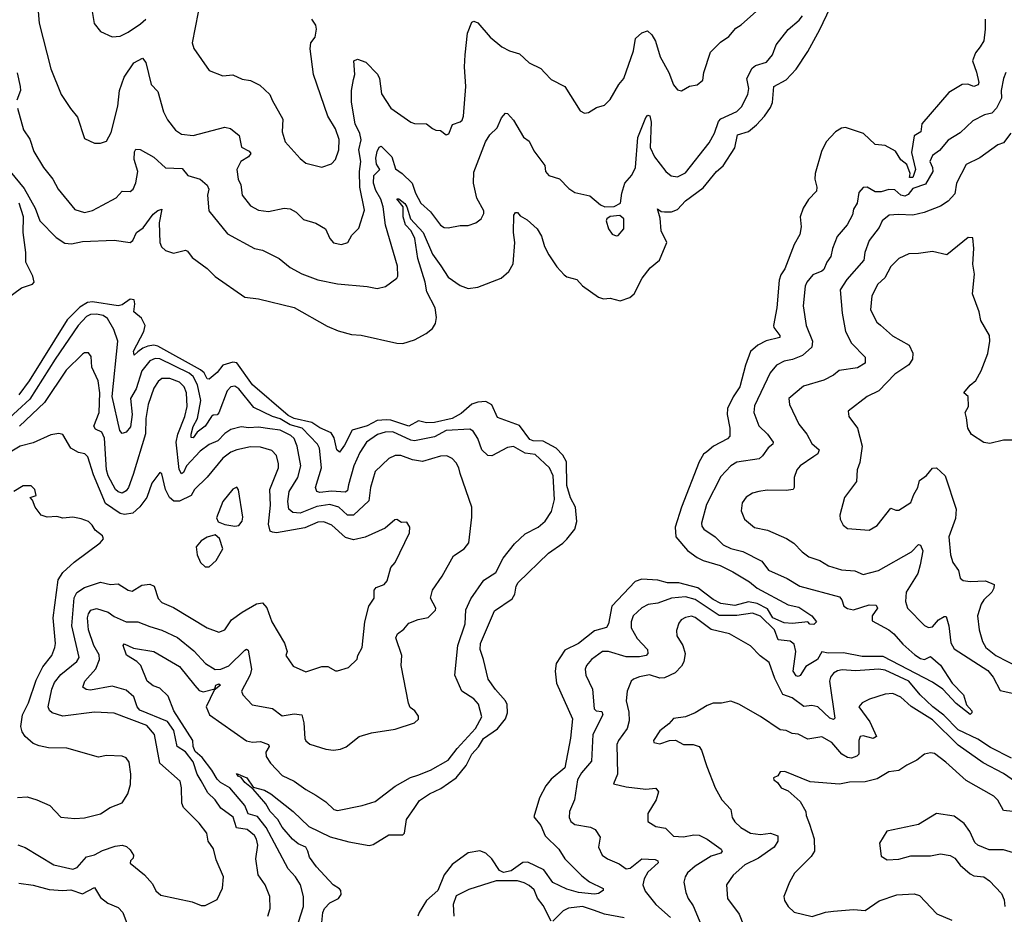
# Model space of a CAD drawing. Extents: x 1246230 to 1426786, y 660032 to 763141.
# Tile 375 of 566: x 1394207 to 1399189, y 663685 to 668213. Entities that reach past the tile are written whole.
import ezdxf

# ---------------------------------------------------------------- set-up
doc = ezdxf.new("R2010")
doc.units = 0

msp = doc.modelspace()

# ---------------------------------------------------------------- linework, layer by layer
at = {"layer": '0CON10XD'}
for points in [[(1395125, 668330), (1395078.5, 668095), (1395087.4, 668067.4), (1395165, 667956.2), (1395235, 667929.2), (1395285, 667934.2), (1395331.9, 667911.9), (1395375, 667904.4), (1395421.8, 667881.8), (1395472.5, 667835), (1395483.3, 667805), (1395538.6, 667708.6), (1395534.6, 667645), (1395549.7, 667595), (1395625, 667510), (1395655, 667486.2), (1395735, 667466), (1395785, 667482.5), (1395804.5, 667505.5), (1395820.6, 667555), (1395823.6, 667606.4), (1395805, 667660), (1395765.9, 667724.1), (1395692.7, 667935), (1395676.2, 668065), (1395678.9, 668095), (1395701.1, 668125), (1395708.9, 668165), (1395705.4, 668185), (1395685.5, 668215)], [(1394297.5, 668295), (1394304.7, 668195), (1394364.6, 667964.6), (1394416, 667835), (1394463.5, 667763.5), (1394499.1, 667719.1), (1394535, 667611.2), (1394585, 667588), (1394615, 667587.5), (1394645, 667598.8), (1394668.9, 667641.1), (1394703.1, 667775), (1394712.4, 667855), (1394735, 667922), (1394784.4, 667995), (1394827.5, 668017.5), (1394845.5, 667995.5), (1394871.1, 667885), (1394905, 667850), (1394935, 667746.2), (1394955, 667706.2), (1394995, 667653.8), (1395025, 667634), (1395085, 667626.2), (1395245, 667668.2), (1395273, 667663), (1395316.7, 667626.7), (1395328.3, 667568.3), (1395368.1, 667548.1), (1395376.2, 667536.2), (1395365, 667519.1), (1395324.7, 667495), (1395304.8, 667455), (1395312, 667405), (1395325, 667377.5), (1395332.2, 667325), (1395375, 667270.6), (1395415, 667248.9), (1395465, 667242.9), (1395545, 667258.8), (1395575.4, 667255.4), (1395605, 667238.6), (1395642.4, 667202.4), (1395705, 667182.2), (1395753.8, 667155), (1395775.7, 667105), (1395794, 667084), (1395835, 667075.6), (1395867.5, 667085), (1395887, 667123), (1395922.4, 667157.6), (1395951.7, 667248.3), (1395927.5, 667365), (1395926.6, 667445), (1395932.9, 667495), (1395922, 667555), (1395934.6, 667605), (1395927.4, 667637.4), (1395904.7, 667685), (1395886.1, 667795), (1395886, 667854), (1395895, 667910)], [(1394568.6, 668285), (1394583.4, 668193.4), (1394615, 668153.3), (1394675, 668126.2), (1394715, 668130), (1394755, 668149.1), (1394817.6, 668192.4), (1394845, 668215.4)], [(1396337.3, 666967.3), (1396375, 666909.4), (1396435, 666866.9), (1396475, 666852.7), (1396525, 666859.2), (1396643.1, 666905), (1396682.3, 666937.7), (1396703, 666977), (1396712.6, 667085), (1396704.7, 667135), (1396706.4, 667223.6), (1396715, 667237.5), (1396725, 667236.7), (1396739.5, 667219.5), (1396775, 667200), (1396825, 667154), (1396847.1, 667117.1), (1396862.7, 667065), (1396883.1, 667023.1), (1396925, 666961.2), (1396961.7, 666921.7), (1396975, 666912), (1397025, 666898.6), (1397055, 666866), (1397135, 666808.1), (1397160.9, 666800.9), (1397195, 666803.5), (1397245, 666790.6), (1397293.7, 666806.3), (1397315, 666825.8), (1397355.9, 666904.1), (1397396.4, 666956.4), (1397444.5, 666995), (1397480.4, 667085), (1397453.1, 667145), (1397447.8, 667207.8), (1397433.8, 667256.2), (1397452.3, 667242.3), (1397469.7, 667239.7), (1397505, 667241.2), (1397535, 667252.3), (1397575, 667295.9), (1397665, 667362.3), (1397733.1, 667445), (1397766.6, 667473.4), (1397825.8, 667565), (1397839.2, 667630.8), (1397895, 667646.8), (1397935, 667680.4), (1397974.7, 667725), (1398005, 667767.7), (1398015, 667793.3), (1398022.1, 667875), (1398085, 667907.9), (1398135, 667962.1), (1398195, 668052.3), (1398255, 668162.9), (1398306.7, 668273.3)], [(1394195.4, 667765), (1394226.2, 667656.2), (1394258.1, 667608.1), (1394277.8, 667545), (1394327.8, 667465), (1394375, 667405.6), (1394401.2, 667355), (1394485, 667252.5), (1394535, 667236.7), (1394575, 667247.3), (1394625.3, 667274.7), (1394695, 667310.8), (1394725, 667345.6), (1394765, 667343.3), (1394781.4, 667355), (1394795, 667386.7), (1394803.9, 667445), (1394785.3, 667505), (1394786.7, 667543.3), (1394795, 667556.9), (1394816, 667556), (1394885, 667517.5), (1394945, 667462.5), (1395029.3, 667459.3), (1395058, 667425), (1395120, 667405), (1395155.5, 667375.5), (1395163.5, 667355), (1395157.7, 667325), (1395163.3, 667245), (1395258.6, 667128.6), (1395395, 667054.3), (1395435, 667045.6), (1395518.8, 667005), (1395575, 666959.4), (1395635, 666925.8), (1395715, 666896.9), (1395813.9, 666876.1), (1395965, 666862.9), (1396015, 666852.9), (1396057.4, 666862.6), (1396115, 666904.2), (1396120, 666915), (1396117.5, 666965), (1396056.9, 667173.1), (1396046.5, 667265), (1396034.5, 667305), (1396008.3, 667348.3), (1395996.7, 667385), (1395999, 667425), (1396028.9, 667455), (1396011.8, 667481.8), (1396008.3, 667511.7), (1396015, 667546.2), (1396025, 667567.5), (1396035, 667573.3), (1396088.8, 667518.8), (1396108.1, 667458.1), (1396141.2, 667435), (1396192.8, 667385), (1396209.6, 667335), (1396236.7, 667285), (1396285, 667240), (1396335, 667172.9), (1396355, 667161.4), (1396375, 667159.2), (1396435, 667170.8), (1396475, 667171.4), (1396514.5, 667185.5), (1396541.2, 667205), (1396555, 667232.5), (1396554.3, 667245), (1396520.2, 667310.2), (1396502.2, 667385), (1396505, 667441.2), (1396563.2, 667595), (1396585, 667629.4), (1396621.9, 667665), (1396644.5, 667715.5), (1396665, 667740), (1396675, 667737.5), (1396705, 667704), (1396755, 667618.8), (1396785, 667598.8), (1396808.3, 667548.3), (1396862.9, 667475), (1396867.5, 667445), (1396884.2, 667425), (1396937.1, 667407.1), (1396985, 667358), (1397015, 667337.5), (1397091.2, 667321.2), (1397146, 667275), (1397167.5, 667265), (1397215, 667267.3), (1397247.1, 667285), (1397253.5, 667335), (1397268.9, 667385), (1397304.4, 667425.6), (1397321.9, 667465), (1397333.6, 667616.4), (1397375, 667718), (1397385, 667730), (1397395, 667725.7), (1397400.9, 667695), (1397396.3, 667566.3), (1397418.3, 667518.3), (1397475.6, 667445), (1397502.3, 667422.3), (1397535, 667417.1), (1397575, 667438.5), (1397695, 667589.2), (1397721.7, 667638.3), (1397741.7, 667698.3), (1397755, 667710.3), (1397835, 667748.9), (1397858.3, 667771.7), (1397890.9, 667835), (1397895.5, 667865), (1397885.4, 667915), (1397912.9, 667967.1), (1397928.9, 667981.1), (1397985, 667997.1), (1398015, 668035.8), (1398034.2, 668085.8), (1398095, 668163.5), (1398149.9, 668210.1), (1398167.3, 668232.7)], [(1395895, 667910), (1395901.9, 667935), (1395898, 668005), (1395915, 668012.9), (1395957.5, 667997.5), (1396017.1, 667937.1), (1396026.9, 667915), (1396037.2, 667837.2), (1396085, 667765.7), (1396185, 667694), (1396205, 667688), (1396265, 667686.2), (1396295, 667662.5), (1396313, 667653), (1396335, 667652.5), (1396365, 667630), (1396377.5, 667635), (1396397, 667683), (1396435, 667695.8), (1396445.3, 667704.7), (1396452.9, 667725), (1396464.7, 667875), (1396457.6, 667975), (1396461.3, 668035), (1396472.1, 668145), (1396495, 668200), (1396505, 668205.7), (1396525, 668197.5), (1396587.5, 668125), (1396646.2, 668075), (1396684.5, 668054.5), (1396735, 668039.4), (1396785, 667994.3), (1396843.3, 667965), (1396864.1, 667944.1), (1396895, 667910), (1396965.5, 667875.5), (1397042.3, 667752.3), (1397065, 667740), (1397085, 667743.8), (1397125, 667768), (1397165, 667780.8), (1397195, 667808.8), (1397237.5, 667885), (1397263.5, 667915), (1397312.5, 668055), (1397322.6, 668117.4), (1397355, 668146.2), (1397383, 668157), (1397405, 668136.2), (1397422.9, 668105), (1397446.7, 668025), (1397491.8, 667945), (1397515, 667882.5), (1397535, 667857.5), (1397555, 667852), (1397595, 667875.8), (1397635, 667884), (1397662.5, 667907.5), (1397668.2, 667945), (1397701.5, 668048.5), (1397751.7, 668098.3), (1397795, 668127.5), (1397830.5, 668169.5), (1397857.5, 668187.5), (1397934.3, 668255.7)], [(1399091.1, 668215), (1399092.5, 668165), (1399084.2, 668105.8), (1399066.2, 668075)], [(1399066.2, 668075), (1399042.1, 668045), (1399027.1, 668005), (1399047.6, 667947.6), (1399059.8, 667895), (1399056.6, 667883.4), (1399035, 667874.4), (1399004.3, 667885.7), (1398976, 667885), (1398907.1, 667845), (1398770.9, 667685), (1398765.7, 667645), (1398731.6, 667625), (1398718.7, 667541.3), (1398739, 667455), (1398725.4, 667415), (1398708.9, 667415), (1398712.7, 667435), (1398695, 667479.2), (1398665, 667503.1), (1398638.2, 667548.2), (1398585, 667576.4), (1398535, 667580.4), (1398476.5, 667636.5), (1398385, 667666.5), (1398365, 667663.3), (1398335, 667645.3), (1398287.1, 667595), (1398262.8, 667545), (1398231.6, 667435), (1398230.5, 667405), (1398240.4, 667365), (1398237.5, 667345), (1398197.1, 667302.9), (1398171.2, 667258.8), (1398156.4, 667215), (1398160.9, 667165), (1398154.1, 667125), (1398124.5, 667075), (1398078.8, 666951.2), (1398058.5, 666921.5), (1398049.6, 666895), (1398037.3, 666755), (1398020.9, 666665), (1398021.8, 666655), (1398052.9, 666615), (1398052.5, 666605), (1397982.9, 666587.1), (1397941.8, 666565), (1397905, 666533.6), (1397879.7, 666465), (1397851.1, 666355), (1397816.3, 666303.7), (1397788.3, 666245), (1397786.2, 666215), (1397800, 666145), (1397800, 666105), (1397788.7, 666091.3), (1397717.8, 666055), (1397683.6, 666026.4), (1397666.8, 666013.2), (1397644.4, 665975), (1397555.9, 665745), (1397522.3, 665645), (1397527.1, 665595), (1397585, 665526.9), (1397635, 665491.6), (1397665, 665476.4), (1397750.6, 665450.6), (1397815, 665418.8), (1397898.5, 665368.5), (1397937.7, 665335), (1398095, 665251.9), (1398149.7, 665239.7), (1398215, 665195.7), (1398238.9, 665165), (1398225, 665151.6), (1398205, 665153.5), (1398194.5, 665164.5), (1398116.6, 665156.6), (1398075, 665160.7), (1398016.7, 665185), (1397990.8, 665230.8), (1397937.7, 665257.7), (1397895, 665267.1), (1397825, 665247.6), (1397755, 665258.5), (1397715, 665278.6), (1397637.7, 665337.7), (1397542, 665362), (1397485, 665363.1), (1397435, 665376.8), (1397355, 665381.3), (1397321.3, 665368.7), (1397202.4, 665245), (1397185.3, 665154.7), (1397175, 665136.5), (1397115, 665119.2), (1397033.9, 665055), (1396965, 665022.5), (1396921.4, 664955), (1396915.3, 664915), (1396922.5, 664855), (1397003.1, 664675), (1396993.3, 664576.7), (1396965, 664426.7), (1396895, 664368.2), (1396869.2, 664335), (1396835.9, 664275), (1396808.3, 664178.3), (1396842.7, 664135), (1396865, 664081.8), (1396934.3, 664014.3), (1396965, 663965.6), (1397050.3, 663880.3), (1397089.1, 663849.1), (1397158, 663815), (1397158.6, 663805), (1397135, 663790.5), (1397115, 663786.9), (1397034.7, 663794.7), (1396975, 663812), (1396905, 663845.8), (1396859.4, 663909.4), (1396778.3, 663948.3), (1396753, 663947), (1396692.5, 663905), (1396655, 663896.1), (1396635, 663906.7), (1396595.5, 663965.5), (1396565, 663995.3), (1396535, 664006.2), (1396475, 663996.9), (1396395, 663936.9), (1396354.1, 663885), (1396321.5, 663805), (1396265, 663754.2), (1396227.2, 663695), (1396221.4, 663675)], [(1394193.6, 667943.6), (1394209.5, 667875), (1394210.4, 667855), (1394192.1, 667805)], [(1399196.2, 667945), (1399184.1, 667915.9), (1399173.1, 667855), (1399173.6, 667815), (1399148.9, 667765), (1399125, 667740.5), (1399089.1, 667730.9), (1399028.9, 667701.1), (1398965, 667640.8), (1398905, 667602.5), (1398860, 667550), (1398825, 667525.8), (1398812.5, 667495), (1398825.4, 667465.4), (1398826.1, 667445), (1398790.4, 667379.6), (1398725, 667357.8), (1398702.2, 667327.8), (1398685, 667320.1), (1398665.3, 667325.3), (1398635, 667352.1), (1398605, 667353.6), (1398565, 667342.3), (1398535, 667342.2), (1398495, 667365.6), (1398475, 667364.2), (1398452.4, 667337.6), (1398444.4, 667285), (1398425.3, 667254.7), (1398420.9, 667225), (1398393.3, 667175), (1398342.2, 667115), (1398318.9, 667055), (1398311.5, 667015), (1398290, 666985), (1398275, 666949.2), (1398265, 666939.5), (1398219.2, 666920.8), (1398188.5, 666885), (1398180.4, 666865), (1398170, 666765), (1398186.1, 666665), (1398218.2, 666585), (1398214.5, 666555.5), (1398166.7, 666513.3), (1398117.4, 666492.6), (1398074.8, 666485.2), (1398036.5, 666463.5), (1398004.5, 666425), (1397925, 666258.8), (1397920.9, 666225), (1397946.6, 666156.6), (1397990.4, 666115), (1398019.5, 666075), (1398018.1, 666065), (1397993.9, 666046.1), (1397965.3, 666004.7), (1397948.9, 665991.1), (1397835, 665973.6), (1397805.3, 665954.7), (1397755, 665901.1), (1397681.4, 665758.6), (1397656.9, 665665), (1397658.9, 665648.9), (1397668.9, 665635), (1397725.7, 665595), (1397765.3, 665555.3), (1397805, 665536.8), (1397865, 665521.9), (1397961.9, 665471.9), (1397996.1, 665426.1), (1398089.2, 665385), (1398154.4, 665345), (1398355, 665291.8), (1398367.2, 665277.2), (1398377.3, 665245), (1398395, 665232.6), (1398425, 665225.6), (1398505, 665251.5), (1398540.4, 665250.4), (1398546.3, 665235), (1398519.5, 665195), (1398520.3, 665170.3), (1398605, 665125.2), (1398628.8, 665105), (1398675, 665051.5), (1398735, 664998.9), (1398765, 664980), (1398784.5, 664975.5), (1398815, 664989.2), (1398865.2, 664945.2), (1398924.7, 664855), (1398981.8, 664795), (1398997.3, 664745), (1399024.2, 664715), (1399024.2, 664705), (1399015, 664695.8), (1398945, 664752), (1398877.8, 664825), (1398825, 664860.7), (1398575, 664990.3), (1398469.5, 664989.5), (1398375, 665008.6), (1398296.7, 665006.7), (1398265, 665012.9), (1398243.1, 664975), (1398185, 664938.6), (1398155, 664893.4), (1398145, 664888.3), (1398135, 664891.7), (1398121, 664915), (1398133, 665015), (1398125, 665051.8), (1398105, 665067.4), (1398044.2, 665074.2), (1398025, 665125.3), (1397955, 665193.7), (1397915, 665208.5), (1397835, 665197.6), (1397745, 665197.5), (1397625, 665278.1), (1397575, 665292), (1397505, 665285.7), (1397435, 665260), (1397386.2, 665253.8), (1397355, 665235.5), (1397311.1, 665195), (1397300, 665165), (1397300.4, 665135), (1397331.2, 665081.2), (1397383.3, 665025), (1397385.6, 665005), (1397375.8, 664995), (1397342.1, 664987.9), (1397275, 664987.5), (1397185, 665015.3), (1397155, 665015.4), (1397100.5, 664975), (1397074.4, 664945), (1397067.8, 664925), (1397070.5, 664895), (1397104.7, 664825), (1397113.1, 664725), (1397124.2, 664714.2), (1397151.9, 664711.9), (1397157, 664695), (1397106.7, 664595), (1397099.6, 664460.4), (1397048.5, 664401.5), (1397029.5, 664365), (1397013.3, 664265), (1396988.2, 664205), (1396987.1, 664175), (1396995.5, 664155), (1397015, 664138.8), (1397095.3, 664125.3), (1397118.8, 664115), (1397144.2, 664075), (1397135.7, 664025), (1397153.3, 663985), (1397180, 663965), (1397240.6, 663940.6), (1397275, 663915.6), (1397295, 663918.9), (1397355, 663965.3), (1397422.3, 663962.3), (1397435.9, 663955.9), (1397436.4, 663945), (1397385, 663898.6), (1397365.7, 663865), (1397358.8, 663835), (1397372, 663802), (1397425, 663734.5), (1397498.9, 663668.9)], [(1399221.1, 667638.9), (1399185, 667590), (1399155, 667578.9), (1399065, 667514.5), (1398995, 667480.6), (1398946.8, 667385), (1398938.1, 667331.9), (1398905, 667293.6), (1398865, 667268.8), (1398783.8, 667236.2), (1398725, 667222.9), (1398653.4, 667226.6), (1398606.6, 667223.4), (1398570.8, 667195), (1398555, 667160.5), (1398504.6, 667095), (1398482.8, 667035), (1398478.5, 666995), (1398391.5, 666898.5), (1398358.4, 666845), (1398367.3, 666727.3), (1398384.6, 666635), (1398414.6, 666575), (1398484.5, 666505), (1398484.4, 666475), (1398445, 666450.8), (1398353, 666437), (1398325, 666413.6), (1398275, 666388.5), (1398172.2, 666357.8), (1398098, 666295), (1398100.8, 666265), (1398148.5, 666165), (1398188.8, 666115), (1398215, 666068.1), (1398251.8, 666035), (1398245.5, 666015), (1398225, 666001.5), (1398155.5, 665954.5), (1398139.2, 665935), (1398124.5, 665895.5), (1398125.5, 665845), (1398120, 665835), (1398085, 665829.3), (1397987.9, 665832.1), (1397945.7, 665825.7), (1397914, 665816), (1397883.1, 665796.9), (1397862.4, 665767.6), (1397857, 665727), (1397874.6, 665684.6), (1397925, 665643.5), (1397989.6, 665629.6), (1398086.9, 665586.9), (1398123.7, 665563.7), (1398165, 665520), (1398199.2, 665495), (1398255.8, 665475), (1398298.5, 665448.5), (1398365, 665428.9), (1398432.9, 665422.9), (1398475, 665405.7), (1398552, 665425), (1398719.6, 665520.4), (1398755, 665556), (1398765, 665553.3), (1398775.5, 665525), (1398763.3, 665453.3), (1398750.9, 665409.1), (1398692, 665315), (1398688.5, 665268.5), (1398698.6, 665235), (1398785, 665147.1), (1398805, 665137.1), (1398825, 665140.8), (1398855.6, 665175), (1398885, 665192.9), (1398895, 665192), (1398908.4, 665145), (1398918.7, 665058.7), (1398935, 665028.2), (1399105, 664918.2), (1399131.8, 664885), (1399168.2, 664818.2), (1399266.7, 664795)], [(1394158.1, 667445), (1394228.7, 667358.7), (1394285, 667258.8), (1394308.6, 667195), (1394390.9, 667110.9), (1394435, 667081.8), (1394469.1, 667079.1), (1394525, 667090.5), (1394685, 667096.9), (1394765, 667085.7), (1394779.2, 667095), (1394797.1, 667135), (1394831.1, 667158.9), (1394882.2, 667227.8), (1394905, 667246.9), (1394925, 667253.3), (1394912.5, 667185), (1394915.6, 667085), (1394923.9, 667063.9), (1394945, 667044.4), (1394985, 667030.8), (1395045, 667045.7), (1395055, 667041.4), (1395079.8, 667009.8), (1395155, 666954.4), (1395195, 666913.1), (1395345, 666808.5), (1395415, 666800), (1395595, 666756.7), (1395762.1, 666662.1), (1395818, 666638), (1395885, 666620), (1395934.2, 666615.8), (1396115, 666575.5), (1396145, 666574.6), (1396205, 666592.7), (1396264, 666625), (1396295, 666650), (1396311.1, 666675), (1396315.5, 666705), (1396308.7, 666755), (1396266.3, 666836.3), (1396258.4, 666885), (1396220.3, 667005), (1396205.3, 667105), (1396188.1, 667145), (1396158.8, 667175), (1396147, 667215), (1396146.2, 667266.2), (1396115, 667306.7), (1396125, 667306.7), (1396155, 667282.2), (1396165.7, 667265), (1396183.4, 667205), (1396247.7, 667135), (1396295.8, 667025.8), (1396337.3, 666967.3)], [(1394085, 666759.8), (1394215, 666855.8), (1394270.6, 666875), (1394279.2, 666885), (1394272.6, 666915), (1394238.1, 666985), (1394238.2, 667035), (1394224.3, 667135), (1394226.5, 667215), (1394203.6, 667283.6)], [(1397225, 667118.8), (1397235, 667121.2), (1397264, 667155), (1397264.2, 667205), (1397242.4, 667222.4), (1397195, 667216.9), (1397178, 667205), (1397174, 667195), (1397186.2, 667155), (1397205, 667126.7), (1397225, 667118.8)], [(1399270, 666085), (1399185, 666084.3), (1399115, 666068.6), (1399085, 666072.9), (1399023.2, 666113.2), (1399004.2, 666145), (1398997, 666197), (1398991.2, 666225), (1399007.1, 666255), (1399006.2, 666305), (1398983.3, 666325), (1399015, 666363.8), (1399045, 666386.7), (1399070.8, 666435), (1399105.9, 666524.1), (1399115.6, 666585.6), (1399114.2, 666615), (1399070.5, 666690.5), (1399061.2, 666735), (1399027.1, 666825), (1399038, 666925), (1399030, 666975), (1399034.2, 667055), (1399029.3, 667109.3), (1399005, 667110), (1398897, 667023), (1398825, 667040), (1398755, 667029.2), (1398705, 667028.6), (1398655, 667004), (1398615, 666964.3), (1398583.5, 666906.5), (1398548.1, 666875), (1398518.5, 666815), (1398511.5, 666745), (1398542.8, 666682.8), (1398562.5, 666667.5)], [(1395736.1, 663643.9), (1395740.9, 663695), (1395749.6, 663715), (1395775, 663742.8), (1395820, 663765), (1395832.8, 663785), (1395831.5, 663805), (1395825, 663813.5), (1395792.7, 663835), (1395709.1, 663925), (1395673.1, 663975), (1395663.8, 664005), (1395654.2, 664025), (1395615, 664041.8), (1395586.9, 664065), (1395535, 664126), (1395512, 664165), (1395474.7, 664205), (1395451.8, 664245), (1395388.6, 664318.6), (1395345, 664351.5), (1395328, 664378), (1395312, 664385), (1395303, 664397), (1395355.6, 664375.6), (1395388.3, 664328.3), (1395445, 664312.9), (1395477.1, 664295), (1395590, 664205), (1395670, 664130), (1395777.8, 664077.8), (1395872, 664052), (1395975, 664032.9), (1395995, 664038.6), (1396075, 664087.8), (1396145, 664088), (1396154.2, 664095.8), (1396163.8, 664165), (1396206.5, 664225), (1396229.7, 664260.3), (1396280.9, 664295), (1396337.8, 664322.2), (1396414.8, 664375.2), (1396465, 664438.8), (1396493.9, 664495), (1396527.4, 664532.6), (1396554.1, 664575), (1396625, 664623.3), (1396664.7, 664675), (1396674.1, 664705), (1396672.5, 664747.5), (1396664.6, 664765), (1396613.3, 664823.3), (1396577.5, 664875), (1396554.2, 664975), (1396536, 665025), (1396538.1, 665055), (1396609.4, 665220.6), (1396698.6, 665281.4), (1396711.6, 665305), (1396718.6, 665345), (1396729.1, 665365), (1396882.5, 665512.5), (1396955, 665562.7), (1396975, 665583.5), (1397014.7, 665635), (1397026.2, 665673.8), (1397018.1, 665745), (1396993.4, 665793.4), (1396974.5, 665854.5), (1396973, 665975), (1396955, 666009.2), (1396920.6, 666045), (1396855, 666079.8), (1396805, 666082.2), (1396788.5, 666088.5), (1396735, 666159.5), (1396625, 666200.2), (1396595, 666263.5), (1396565, 666280), (1396525, 666277.8), (1396495, 666266.9), (1396440.6, 666219.4), (1396395.5, 666194.5), (1396305, 666174.7), (1396265, 666172), (1396225, 666182.2), (1396175, 666156.3), (1396085, 666185.8), (1396062.9, 666187.1), (1396015, 666184), (1395965, 666157.6), (1395888.9, 666135), (1395850.5, 666059.5), (1395825, 666024.4), (1395811.1, 666035), (1395797.3, 666097.3), (1395781.9, 666121.9), (1395725, 666147.7), (1395684.1, 666175), (1395595, 666193.9), (1395565, 666210.4), (1395385, 666364.4), (1395305, 666476.7), (1395285, 666479), (1395235, 666464), (1395205, 666426.7), (1395165, 666392.7), (1395155, 666395.7), (1395140.3, 666425), (1395121, 666441), (1394905, 666559.8), (1394885, 666564.8), (1394855, 666560.5), (1394829.3, 666550.7), (1394805, 666531.2), (1394785, 666515.7), (1394781.7, 666535), (1394834.8, 666635), (1394840.7, 666665), (1394822.1, 666702.1), (1394784.4, 666734.4), (1394789.5, 666775), (1394785, 666795.3), (1394765, 666798.3), (1394725, 666769.8), (1394705, 666763.8), (1394575, 666784.1), (1394549.1, 666780.9), (1394511.7, 666758.3), (1394446.2, 666693.8), (1394254.8, 666385), (1394203.1, 666315)], [(1395617.8, 663645), (1395642.9, 663725), (1395643.1, 663775), (1395627.9, 663835), (1395602.1, 663875), (1395564.7, 663915), (1395453.8, 664123.8), (1395409.4, 664179.4), (1395363.2, 664193.2), (1395345.4, 664235.4), (1395270.4, 664325), (1395221.8, 664351.8), (1395205, 664368.3), (1395178.6, 664415), (1395129.5, 664479.5), (1395095, 664508.6), (1395084.8, 664535), (1395083, 664565), (1394986.1, 664715), (1394958.5, 664788.5), (1394915, 664830), (1394881.7, 664841.7), (1394851.8, 664865), (1394818.8, 664945), (1394799.1, 664965), (1394747.1, 664997.1), (1394730.6, 665045), (1394735, 665053.8), (1394782.6, 665032.6), (1394885, 665015.9), (1395015, 664939.2), (1395092.3, 664842.3), (1395115, 664817.3), (1395135, 664810.8), (1395194.1, 664825.9), (1395198.9, 664845), (1395215, 664851.8), (1395221.8, 664845), (1395190.5, 664819.5), (1395150, 664735), (1395166.9, 664695), (1395355, 664562.7), (1395385, 664556), (1395425, 664559.6), (1395465.2, 664545.2), (1395468.4, 664535), (1395452.7, 664505), (1395453.1, 664483.1), (1395475, 664449.5), (1395535, 664387.5), (1395595, 664359.6), (1395655, 664316.2), (1395705, 664288.8), (1395755, 664254.5), (1395796, 664215), (1395815, 664211.1), (1395940, 664235), (1396005, 664256), (1396106.9, 664333.1), (1396183.3, 664376.7), (1396221.1, 664388.9), (1396285.8, 664415), (1396375.4, 664465), (1396420.8, 664525), (1396513.3, 664625), (1396545.4, 664685), (1396527.8, 664747.8), (1396505, 664775.5), (1396444.5, 664814.5), (1396408.5, 664895), (1396423.8, 665045), (1396461.4, 665155), (1396464.1, 665225.9), (1396488.5, 665281.5), (1396555, 665376.5), (1396615.3, 665414.7), (1396652.7, 665487.3), (1396710.2, 665559.8), (1396765, 665610.9), (1396830, 665645), (1396865.6, 665675), (1396896.6, 665723.4), (1396912, 665785), (1396905.2, 665905), (1396887.7, 665945), (1396815, 666012.2), (1396765, 666019.6), (1396705, 666052.9), (1396675, 666047.5), (1396595, 666005.6), (1396575, 666007.8), (1396545.5, 666035), (1396525, 666094), (1396501.1, 666131.1), (1396485, 666140.5), (1396365, 666133.7), (1396305, 666101), (1396205, 666081.6), (1396185, 666085.2), (1396095, 666126.5), (1396055, 666125.7), (1396016.9, 666113.1), (1395960.9, 666075), (1395927.6, 666022.4), (1395896.8, 665955), (1395871.1, 665858.9), (1395865, 665829.2), (1395855, 665820.9), (1395785, 665826.6), (1395725, 665820.4), (1395710.4, 665825), (1395702.6, 665845), (1395732.9, 665945), (1395724, 666044), (1395714.1, 666065), (1395635.8, 666145), (1395575, 666162.9), (1395525, 666192.1), (1395485, 666204.2), (1395390.7, 666250.7), (1395314.7, 666344.7), (1395295, 666358.2), (1395275, 666354.5), (1395255.7, 666334.3), (1395215, 666222.7), (1395205, 666212.7), (1395185, 666211.5), (1395176.9, 666205), (1395145.6, 666155), (1395105.2, 666125), (1395085, 666097.1), (1395075, 666098.9), (1395073.4, 666115), (1395085, 666154.6), (1395106.8, 666195), (1395123, 666285), (1395105.7, 666365), (1395085, 666407.5), (1395063.8, 666423.8), (1394915, 666496.2), (1394892, 666498), (1394865, 666486.6), (1394825.2, 666435), (1394795.1, 666344.9), (1394768, 666295), (1394775.5, 666215), (1394767.7, 666152.3), (1394745, 666126), (1394725, 666118.5), (1394713.1, 666133.1), (1394674.9, 666305), (1394702.7, 666585), (1394682.1, 666645), (1394650.8, 666700.8), (1394629.2, 666715), (1394595, 666722.4), (1394565, 666720.4), (1394545, 666710.9), (1394502.6, 666665), (1394385.5, 666495), (1394258.3, 666291.7), (1394069.5, 666120.5)], [(1398562.5, 666667.5), (1398623.5, 666613.5), (1398706.4, 666566.4), (1398726.5, 666525), (1398723.9, 666495), (1398705, 666465.4), (1398635, 666418.9), (1398552.9, 666335), (1398494, 666305), (1398398.3, 666231.7), (1398402, 666205), (1398445.7, 666145), (1398470, 666055), (1398457.6, 665972.4), (1398444.4, 665935), (1398440.6, 665875), (1398380, 665795), (1398356.7, 665705), (1398358, 665685), (1398372.5, 665655), (1398395, 665637.5), (1398505, 665628.9), (1398545, 665652.7), (1398615, 665741.4), (1398640.3, 665730.3), (1398655, 665730.8), (1398715, 665768.6), (1398730.8, 665809.2), (1398751.1, 665845), (1398760.2, 665879.8), (1398795, 665906), (1398825, 665942.5), (1398845, 665944.4), (1398888.9, 665905), (1398945.3, 665735), (1398941.5, 665688.5), (1398907.8, 665595), (1398915.5, 665505), (1398927.8, 665465), (1398956.9, 665425), (1398965, 665386.2), (1398980, 665375), (1399015, 665368.7), (1399092.6, 665372.6), (1399136.7, 665355), (1399136, 665336), (1399125.6, 665315), (1399085, 665276.7), (1399072.1, 665255), (1399053.7, 665196.3), (1399061.5, 665125), (1399078.9, 665065), (1399094.8, 665034.8), (1399145.4, 664995), (1399264.4, 664934.4)], [(1395462.7, 663675), (1395474.6, 663715), (1395472.7, 663775), (1395448.9, 663835), (1395412.9, 663885), (1395401.1, 663965), (1395412, 664035), (1395405, 664066.1), (1395394, 664084), (1395357.5, 664115), (1395303.2, 664123.2), (1395286, 664176), (1395225, 664222.7), (1395195, 664264.5), (1395159.2, 664299.2), (1395125, 664360.6), (1395105, 664394.4), (1395085, 664456.5), (1395045, 664507.2), (1395003.9, 664535), (1394985.7, 664615), (1394955, 664660.9), (1394815, 664718.9), (1394801.8, 664735), (1394783.8, 664785), (1394745, 664818.8), (1394675, 664839.1), (1394565, 664819.6), (1394542.3, 664822.3), (1394525.8, 664835), (1394536.2, 664865), (1394592.3, 664927.7), (1394611.2, 664975), (1394608.1, 664998.1), (1394582.5, 665045), (1394554.3, 665125), (1394550.2, 665185), (1394554.2, 665205.8), (1394566.4, 665223.6), (1394595, 665232.4), (1394655, 665213.8), (1394685, 665192), (1394745, 665164.7), (1394805, 665165.4), (1394865, 665141.2), (1394925, 665123.4), (1395005, 665086.7), (1395087.8, 665017.8), (1395147.5, 664955), (1395195, 664924.7), (1395225, 664925.3), (1395265, 664942.5), (1395345, 665022.5), (1395355, 665026.4), (1395362.1, 665022.1), (1395379.2, 664925), (1395372.4, 664897.6), (1395329.4, 664815), (1395335.7, 664795), (1395383.3, 664745), (1395485, 664727.5), (1395535, 664690), (1395595, 664700), (1395634, 664694), (1395644.5, 664654.5), (1395650, 664575), (1395655, 664562.5), (1395675, 664545.7), (1395755, 664520), (1395795, 664515.7), (1395829.3, 664520.7), (1395858, 664532), (1395924.6, 664585.4), (1395987, 664603), (1396107.2, 664622.8), (1396205, 664653.8), (1396225, 664672.5), (1396225, 664687.5), (1396206.2, 664715), (1396182.5, 664732.5), (1396173.7, 664753.7), (1396136.2, 664945), (1396139.6, 664995), (1396109.1, 665085), (1396118.5, 665105), (1396151.1, 665128.9), (1396175, 665158.8), (1396222.2, 665177.8), (1396273.6, 665186.4), (1396310, 665225), (1396312, 665235), (1396285.5, 665285), (1396295.8, 665325.8), (1396345, 665395.7), (1396401.2, 665498.8), (1396456.2, 665535), (1396479.2, 665565), (1396494.5, 665695), (1396493.5, 665745), (1396435.3, 665915.3), (1396428.8, 665945), (1396415, 665970.8), (1396395, 665991.4), (1396367.5, 666005), (1396335, 666004.5), (1396245, 665976), (1396194.4, 665984.4), (1396135, 666007.5), (1396106.5, 666006.5), (1396075, 665991.8), (1396005, 665925.7), (1395981.8, 665845), (1395973.1, 665776.9), (1395895, 665705.9), (1395865, 665704.7), (1395821.2, 665745), (1395775, 665759.7), (1395710.6, 665749.4), (1395625, 665716), (1395588.7, 665718.7), (1395568.4, 665735), (1395563.3, 665775), (1395569.7, 665825), (1395614.7, 665895), (1395629.2, 665955), (1395610.5, 666055), (1395595, 666093.6), (1395578.8, 666108.8), (1395524.9, 666134.9), (1395472.6, 666142.6), (1395415, 666151), (1395366.8, 666146.8), (1395327.3, 666152.7), (1395275, 666138.9), (1395245, 666118.2), (1395209.2, 666080.8), (1395165, 666063.5), (1395120.5, 666029.5), (1395050.9, 665955), (1395035, 665921.4), (1395025, 665914.4), (1395014.2, 665935.8), (1394998.4, 666075), (1395006, 666115), (1395042.8, 666205), (1395054.4, 666255), (1395051.3, 666325), (1395038.9, 666355), (1395015, 666378.6), (1394966.9, 666396.9), (1394925, 666396.1), (1394907.7, 666382.3), (1394885, 666347.8), (1394856.7, 666265), (1394844.3, 666195), (1394842.5, 666117.5), (1394781.1, 665911.1), (1394757.1, 665845), (1394745, 665828.8), (1394725, 665816.8), (1394705, 665823.1), (1394691.6, 665835), (1394653.5, 665905), (1394646.4, 665935), (1394636.3, 666095), (1394622.5, 666125), (1394590.5, 666140.5), (1394582.2, 666155), (1394609.1, 666225), (1394611.8, 666325), (1394603.8, 666385), (1394571.5, 666455), (1394568.7, 666508.7), (1394555, 666527.5), (1394535, 666526.9), (1394525, 666519.4), (1394441.4, 666438.6), (1394331.6, 666275), (1394205.8, 666155)], [(1394196.6, 664036.6), (1394233.9, 664023.9), (1394378.9, 663935), (1394475, 663913.2), (1394497.9, 663922.1), (1394545, 663975.9), (1394585, 663985.3), (1394625, 664008.4), (1394689.1, 664029.1), (1394725.5, 664035.5), (1394747.6, 664027.6), (1394765, 664012), (1394782.9, 663985), (1394780.6, 663969.4), (1394766.7, 663955), (1394765, 663943.3), (1394837.8, 663885), (1394878.7, 663838.7), (1394895, 663804), (1394921.2, 663781.2), (1395078.6, 663748.6), (1395125, 663730), (1395145, 663730), (1395205, 663760), (1395232.3, 663817.7), (1395237.1, 663875), (1395201, 663961), (1395186.8, 664016.8), (1395160.6, 664055), (1395153.1, 664095), (1395115, 664146.9), (1395035, 664225.7), (1395026.8, 664246.8), (1395025.9, 664325), (1395018.5, 664358.5), (1394915, 664449.4), (1394888.5, 664595), (1394850.1, 664640.1), (1394685, 664702.7), (1394585, 664708.5), (1394425, 664687.6), (1394371.4, 664705), (1394357.3, 664717.3), (1394351.3, 664735), (1394369, 664825), (1394382, 664858), (1394415, 664899.1), (1394495.9, 664964.1), (1394507.8, 664985), (1394470, 665145), (1394482.5, 665287.5), (1394495, 665314.6), (1394535, 665339.3), (1394615, 665366.1), (1394665.5, 665354.5), (1394705, 665357.1), (1394755, 665325.6), (1394775, 665320), (1394825, 665350.9), (1394865.3, 665355.3), (1394886.9, 665345), (1394907, 665283), (1394925, 665263.3), (1394985, 665237.8), (1395155.4, 665135.4), (1395215, 665113.1), (1395244, 665125), (1395278.9, 665175), (1395332.9, 665215), (1395405, 665257.1), (1395435, 665261.2), (1395456.8, 665236.8), (1395482, 665165), (1395546.8, 665056.8), (1395560, 665015), (1395553.3, 664995), (1395590.6, 664940.6), (1395655, 664912.2), (1395735, 664940), (1395765, 664940), (1395805, 664917.5), (1395815, 664917.5), (1395870, 664935), (1395913.6, 664976.4), (1395916.7, 664995), (1395940, 665035), (1395952.5, 665165), (1395974, 665245), (1396000, 665285), (1396000, 665325), (1396010.9, 665339.1), (1396051.2, 665355), (1396066.5, 665373.5), (1396085, 665440), (1396107.1, 665465), (1396179.2, 665615), (1396180, 665645), (1396165, 665670), (1396138.3, 665668.3), (1396115, 665683.3), (1396105, 665681.2), (1396055, 665640), (1395955, 665593.3), (1395895, 665580), (1395855, 665591.8), (1395785.5, 665655), (1395745, 665671.8), (1395715, 665669), (1395649.5, 665640.5), (1395505.3, 665615.3), (1395485, 665618.5), (1395474.6, 665625), (1395465, 665660), (1395475.6, 665755.6), (1395472.9, 665835), (1395515.4, 665945), (1395516.9, 665965), (1395506.4, 666006.4), (1395482.2, 666032.2), (1395425, 666048.7), (1395375, 666051.2), (1395306.1, 666036.1), (1395275, 666024.7), (1395235, 665993.9), (1395155, 665897.3), (1395090.4, 665835), (1395075, 665803.9), (1395015, 665776.8), (1394986.4, 665776.4), (1394963.9, 665793.9), (1394944.6, 665835), (1394926.5, 665915), (1394915, 665921.2), (1394875, 665867.5), (1394849.1, 665795), (1394815, 665747.9), (1394778.9, 665715), (1394737.7, 665707.7), (1394715, 665713.7), (1394641.1, 665765), (1394579.7, 665909.7), (1394551.1, 666001.1), (1394535.7, 666015.7), (1394505, 666023.1), (1394464.6, 666044.6), (1394425, 666113.8), (1394405, 666119.2), (1394365, 666111.9), (1394275, 666070.8), (1394209.2, 666055), (1394112.8, 665997.2)], [(1394195, 664275.4), (1394245, 664279.5), (1394293.3, 664265), (1394358.8, 664235), (1394415, 664176), (1394485, 664170), (1394535, 664172.9), (1394615.7, 664194.3), (1394665, 664226), (1394725, 664250), (1394754.5, 664295.5), (1394767.8, 664342.2), (1394768.9, 664395), (1394760.8, 664455), (1394745, 664476.2), (1394725, 664486), (1394645, 664488.1), (1394605, 664480.8), (1394445, 664526.5), (1394351.7, 664528.3), (1394305, 664537.1), (1394275, 664550), (1394235, 664585.7), (1394218.6, 664608.6), (1394212.3, 664635), (1394220, 664695), (1394252, 664755), (1394289.7, 664870.3), (1394323, 664937), (1394368.9, 664995), (1394384.6, 665035), (1394387.7, 665055), (1394375.9, 665185), (1394401.4, 665378.6), (1394425.4, 665414.6), (1394482.7, 665467.3), (1394614.2, 665565), (1394630, 665585), (1394625, 665600), (1394588.9, 665628.9), (1394573.8, 665655), (1394555, 665673.8), (1394517.4, 665687.4), (1394475, 665694.5), (1394425, 665689.4), (1394395, 665699.2), (1394345, 665695.8), (1394315, 665706), (1394284.4, 665745), (1394271.7, 665781.7), (1394260, 665795), (1394290, 665805), (1394283.8, 665835), (1394265, 665854), (1394225, 665852.9), (1394176.7, 665825)], [(1395295, 665648.8), (1395315, 665653.6), (1395333.1, 665675), (1395335.6, 665695), (1395313.8, 665833.8), (1395305, 665846.7), (1395285, 665836.2), (1395235, 665774.2), (1395201.9, 665691.9), (1395211.5, 665671.5), (1395245, 665657.5), (1395295, 665648.8)], [(1395165, 665443.8), (1395201.2, 665475), (1395234, 665535), (1395217, 665587), (1395195, 665606), (1395155, 665594), (1395124.3, 665575.7), (1395100, 665545), (1395103.8, 665505), (1395121.2, 665465), (1395145, 665443.8), (1395165, 665443.8)], [(1399225, 664474.7), (1399118.5, 664528.5), (1399055, 664571.8), (1398955, 664619.5), (1398882.8, 664692.8), (1398826.5, 664735), (1398763.3, 664795), (1398705, 664864.8), (1398585, 664920.4), (1398554, 664926), (1398435, 664916.7), (1398368.4, 664921.6), (1398345, 664917.7), (1398325, 664906.2), (1398309.3, 664885), (1398303.8, 664865), (1398331.5, 664678.5), (1398325, 664670.6), (1398305, 664676.9), (1398245, 664735.3), (1398215, 664742), (1398175, 664737.2), (1398115, 664781.2), (1398068, 664798), (1398027.8, 664877.8), (1397998.8, 664958.8), (1397953.2, 664993.2), (1397905, 665044), (1397798, 665105), (1397705, 665126.9), (1397625, 665186.9), (1397605, 665193.2), (1397575, 665186.8), (1397554.3, 665175), (1397541.1, 665158.9), (1397529.1, 665120.9), (1397531.5, 665095), (1397562.7, 665045), (1397573.5, 665005), (1397567.3, 664962.7), (1397555, 664941.2), (1397522.4, 664907.6), (1397468.4, 664881.6), (1397445, 664880.5), (1397393.3, 664896.7), (1397342.6, 664887.4), (1397312, 664875), (1397300.8, 664865), (1397279.5, 664815), (1397275.5, 664765.5), (1397288.6, 664708.6), (1397290, 664665), (1397280.8, 664625), (1397235.9, 664565), (1397228.1, 664545), (1397232.2, 664395), (1397211.2, 664345), (1397275, 664329.5), (1397375, 664318.9), (1397425, 664324), (1397438.6, 664305), (1397426.4, 664265), (1397384.4, 664195), (1397384.2, 664154.2), (1397425, 664130), (1397475, 664120.6), (1397515, 664080.8), (1397565, 664076.5), (1397618, 664088), (1397645, 664085.5), (1397685, 664065.5), (1397755.6, 664015), (1397760.6, 664005), (1397755, 663994.6), (1397705, 663979.4), (1397625, 663928.4), (1397585.6, 663895), (1397573.3, 663875), (1397567.6, 663847.6), (1397577.1, 663795), (1397588.2, 663765), (1397615, 663728.1), (1397662.1, 663615)], [(1399244.6, 664355), (1399185, 664397.5), (1399081, 664451), (1398955, 664541.9), (1398825, 664668.6), (1398716.7, 664736.7), (1398665, 664784.5), (1398625, 664801.8), (1398585, 664798.8), (1398506.3, 664773.7), (1398470, 664755), (1398452.5, 664735), (1398508.7, 664658.7), (1398542, 664585), (1398525, 664574.5), (1398475, 664589.1), (1398460, 664585), (1398451.9, 664565), (1398452.7, 664495), (1398442.9, 664485), (1398415, 664474.7), (1398395, 664478.8), (1398365.6, 664495.6), (1398315.4, 664555), (1398265, 664583.5), (1398195, 664572.2), (1398145, 664596.9), (1398115, 664600.6), (1398085.6, 664615.6), (1398055, 664618.6), (1397955, 664685.6), (1397845, 664749.2), (1397805, 664764.2), (1397756.8, 664753.2), (1397715, 664752.9), (1397685, 664741.2), (1397625, 664704.2), (1397575.5, 664684.5), (1397515, 664675.7), (1397491.2, 664648.8), (1397445, 664614.2), (1397414, 664564), (1397415, 664553.8), (1397445, 664548), (1397495, 664564), (1397525, 664566), (1397565, 664544), (1397614.2, 664544.2), (1397644.1, 664534.1), (1397657.1, 664515), (1397682.6, 664432.6), (1397725.7, 664325), (1397758.6, 664265), (1397804.5, 664215), (1397812.3, 664175), (1397825, 664153.1), (1397855.6, 664125), (1397905, 664096.5), (1397955, 664089.4), (1398005, 664096.5), (1398042.9, 664082.9), (1398042.5, 664055), (1398023.8, 664025), (1397945, 663969.1), (1397875.7, 663935), (1397817.3, 663882.7), (1397782.9, 663835), (1397787.1, 663765), (1397846.2, 663686.2), (1397891.5, 663575)], [(1399279.6, 664200.4), (1399185, 664210.5), (1399155, 664263.1), (1399135, 664283.6), (1398995, 664361.8), (1398892.9, 664455), (1398835, 664498.8), (1398815, 664502), (1398784.1, 664495.9), (1398745.5, 664464.5), (1398695, 664440.6), (1398655, 664412.5), (1398605, 664406.9), (1398545, 664371.5), (1398485, 664355.4), (1398405, 664353.3), (1398355, 664344.5), (1398205.8, 664355.8), (1398078.3, 664408.3), (1398054.3, 664405.7), (1398043.3, 664386.7), (1398020, 664375), (1398022.5, 664365), (1398041.7, 664351.7), (1398058.8, 664325), (1398095, 664310), (1398156.4, 664256.4), (1398184.3, 664205), (1398185.7, 664185), (1398202, 664142), (1398226.9, 664066.9), (1398228.9, 664005), (1398212.1, 663977.9), (1398126.9, 663893.1), (1398102, 663848), (1398072.9, 663775), (1398075.8, 663755), (1398094.6, 663724.6), (1398125, 663695.7), (1398216.2, 663673.8), (1398284.6, 663695.4), (1398325, 663701.2), (1398425, 663710), (1398485, 663704.4), (1398556, 663754), (1398645, 663784.4), (1398731.7, 663788.3), (1398760.2, 663780.2), (1398847.8, 663687.8), (1398923.3, 663655)], [(1399235, 663996), (1399185, 664012), (1399111.9, 664011.9), (1399055, 664034.2), (1399038.9, 664048.9), (1399013.4, 664103.4), (1398985.8, 664145), (1398935, 664182), (1398845, 664195.5), (1398755, 664140), (1398594.5, 664105.5), (1398556.2, 664045), (1398565, 663980), (1398595, 663961.2), (1398655, 663964.4), (1398715, 663981.1), (1398815, 663980.4), (1398865, 663991.4), (1398915, 663982.5), (1398938.7, 663968.7), (1398965, 663933.8), (1399015, 663890), (1399035, 663880), (1399084.1, 663874.1), (1399114.4, 663854.4), (1399175, 663790), (1399187.9, 663757.9), (1399190.6, 663725)], [(1394203.1, 663843.1), (1394275, 663832.1), (1394355, 663811.1), (1394424.5, 663805.5), (1394465, 663809.2), (1394525, 663788.8), (1394585, 663821.1), (1394615, 663769.6), (1394652.1, 663742.1), (1394705, 663719.1), (1394728.1, 663695), (1394750.7, 663635)], [(1396895, 663650.5), (1396855, 663730), (1396827, 663767), (1396809, 663809), (1396785, 663831.5), (1396759.2, 663845), (1396724.7, 663854.7), (1396617.5, 663855), (1396478.8, 663811.2), (1396415, 663778.1), (1396399.5, 663735), (1396402.5, 663675)], [(1397265, 663667.8), (1397165, 663685.6), (1397115, 663704.2), (1397055, 663724.5), (1396984.2, 663715.8), (1396957, 663703), (1396905, 663650.4)]]:
    msp.add_lwpolyline(points, dxfattribs=at)

doc.saveas('drawing.dxf')
